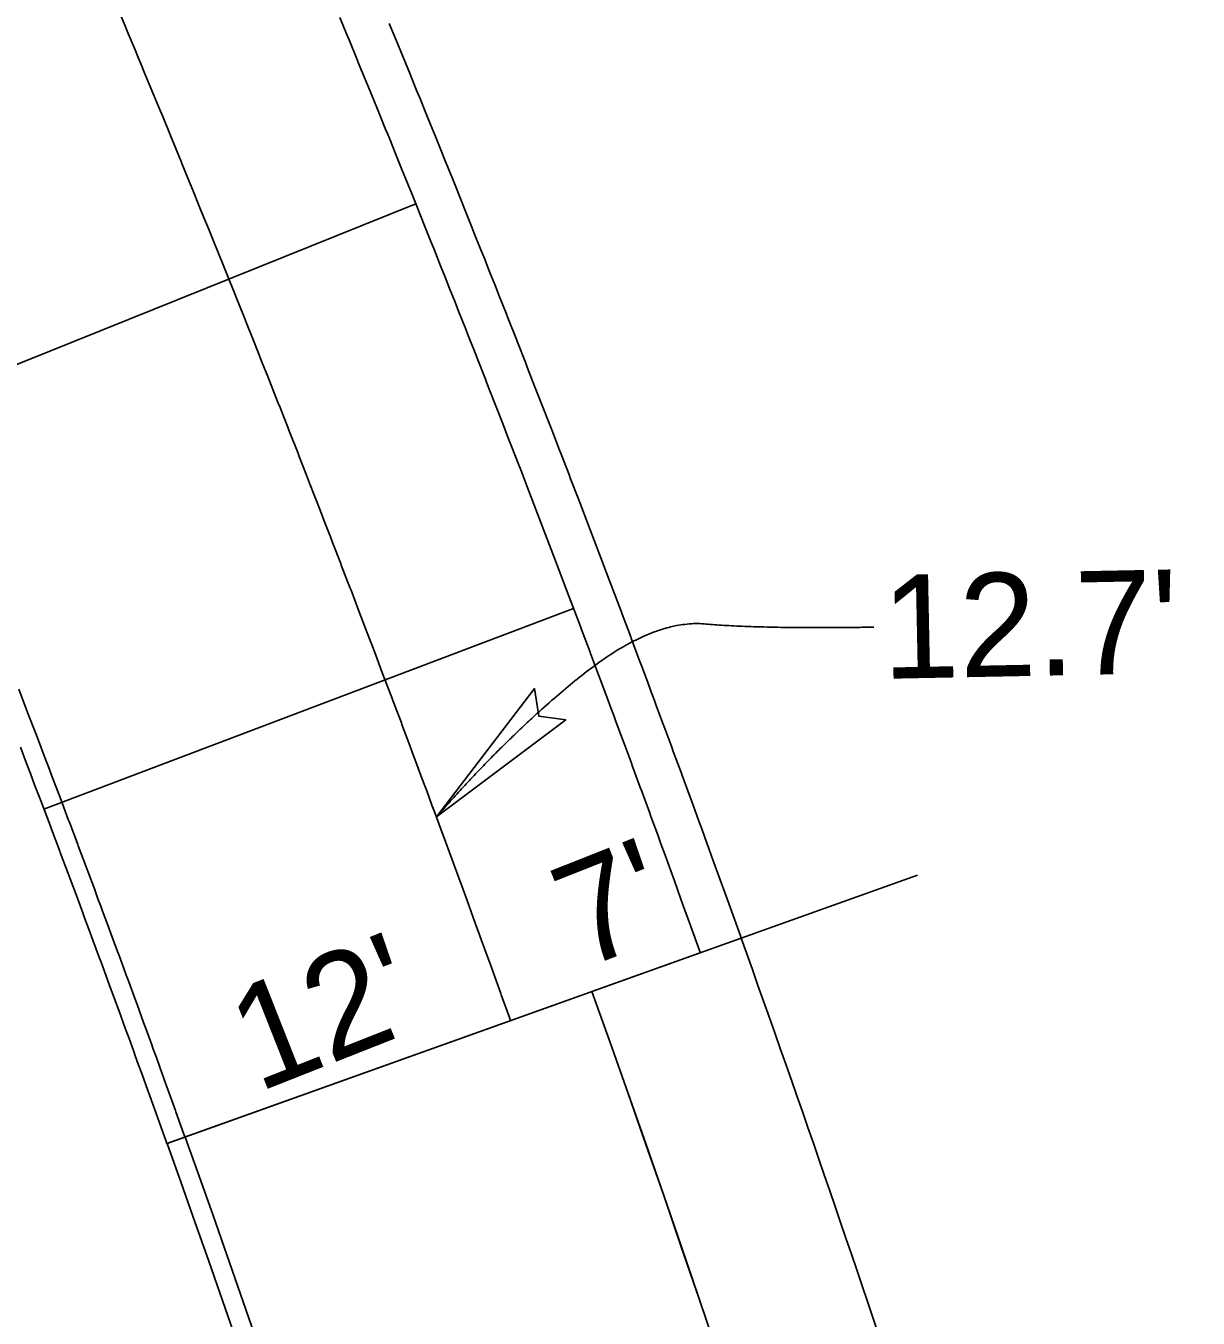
# Model space of a CAD drawing. Extents: x 2145147 to 2158018, y 137519 to 148068.
# Drawn here: x 2150684.51 to 2150725.21, y 141925.31 to 141970.18 of the extents above; entities that cross this region are included whole.
import ezdxf

# ---------------------------------------------------------------- set-up
doc = ezdxf.new("R2010")
doc.units = 0
for name, color, linetype in [('PR_Align_Ramp_M', 7, 'Continuous'), ('PR_Curb_Back', 7, 'Continuous'), ('PR_Curb_Face', 7, 'Continuous'), ('PR_Dimensions', 7, 'Continuous'), ('PR_Joint_Contraction', 7, 'Continuous'), ('PR_Joint_Long', 7, 'Continuous'), ('PR_Parapet', 7, 'Continuous'), ('PR_Phasing_Pavement_6', 7, 'Continuous'), ('PR_Road_Concrete', 7, 'Continuous'), ('PR_Road_Shoulder', 7, 'Continuous')]:
    doc.layers.add(name, color=color, linetype=linetype)

msp = doc.modelspace()

# ---------------------------------------------------------------- linework, layer by layer
at = {"layer": 'PR_Align_Ramp_M'}
msp.add_lwpolyline([(2150715.457, 141940.696), (2150704.158, 141936.653)], dxfattribs=at)
msp.add_lwpolyline([(2150715.457, 141940.696), (2150704.158, 141936.653)], dxfattribs=at)
msp.add_arc((2150029.845, 141695.324), 716.197, 0.5015, 19.691708, dxfattribs=at)
msp.add_arc((2150029.845, 141695.324), 716.197, 0.5015, 19.691708, dxfattribs=at)
at = {"layer": 'PR_Curb_Back'}
msp.add_lwpolyline([(2150684.32, 141945.135), (2150684.523, 141944.603), (2150684.625, 141944.333), (2150684.668, 141944.221), (2150684.815, 141943.834), (2150685.015, 141943.306), (2150685.107, 141943.064), (2150685.36, 141942.391), (2150685.397, 141942.294), (2150685.687, 141941.524), (2150685.705, 141941.476), (2150685.976, 141940.753), (2150686.048, 141940.56), (2150686.263, 141939.982), (2150686.39, 141939.643), (2150686.486, 141939.386), (2150686.55, 141939.211), (2150686.73, 141938.726), (2150686.836, 141938.439), (2150687.069, 141937.809), (2150687.122, 141937.667), (2150687.406, 141936.895), (2150687.407, 141936.891), (2150687.689, 141936.122), (2150687.744, 141935.973), (2150687.972, 141935.349), (2150688.079, 141935.054), (2150688.253, 141934.576), (2150688.308, 141934.424), (2150688.413, 141934.135), (2150688.534, 141933.802), (2150688.746, 141933.215), (2150688.813, 141933.029), (2150689.078, 141932.295), (2150689.092, 141932.254), (2150689.37, 141931.48), (2150689.408, 141931.374)], dxfattribs=at)
msp.add_lwpolyline([(2150684.32, 141945.135), (2150684.523, 141944.603), (2150684.625, 141944.333), (2150684.668, 141944.221), (2150684.815, 141943.834), (2150685.015, 141943.306), (2150685.107, 141943.064), (2150685.36, 141942.391), (2150685.397, 141942.294), (2150685.687, 141941.524), (2150685.705, 141941.476), (2150685.976, 141940.753), (2150686.048, 141940.56), (2150686.263, 141939.982), (2150686.39, 141939.643), (2150686.486, 141939.386), (2150686.55, 141939.211), (2150686.73, 141938.726), (2150686.836, 141938.439), (2150687.069, 141937.809), (2150687.122, 141937.667), (2150687.406, 141936.895), (2150687.407, 141936.891), (2150687.689, 141936.122), (2150687.744, 141935.973), (2150687.972, 141935.349), (2150688.079, 141935.054), (2150688.253, 141934.576), (2150688.308, 141934.424), (2150688.413, 141934.135), (2150688.534, 141933.802), (2150688.746, 141933.215), (2150688.813, 141933.029), (2150689.078, 141932.295), (2150689.092, 141932.254), (2150689.37, 141931.48), (2150689.408, 141931.374)], dxfattribs=at)
at = {"layer": 'PR_Curb_Face'}
msp.add_lwpolyline([(2150684.262, 141947.148), (2150684.558, 141946.379), (2150684.593, 141946.287), (2150684.852, 141945.61), (2150684.943, 141945.373), (2150685.146, 141944.84), (2150685.248, 141944.57), (2150685.291, 141944.458), (2150685.438, 141944.07), (2150685.638, 141943.542), (2150685.73, 141943.3), (2150685.984, 141942.626), (2150686.021, 141942.529), (2150686.311, 141941.758), (2150686.329, 141941.71), (2150686.6, 141940.987), (2150686.672, 141940.793), (2150686.888, 141940.215), (2150687.014, 141939.876), (2150687.11, 141939.618), (2150687.175, 141939.443), (2150687.355, 141938.958), (2150687.462, 141938.671), (2150687.695, 141938.04), (2150687.747, 141937.898), (2150688.032, 141937.125), (2150688.033, 141937.121), (2150688.315, 141936.352), (2150688.37, 141936.202), (2150688.598, 141935.578), (2150688.706, 141935.282), (2150688.88, 141934.804), (2150688.935, 141934.651), (2150689.04, 141934.362), (2150689.161, 141934.029), (2150689.373, 141933.441), (2150689.441, 141933.255), (2150689.705, 141932.52), (2150689.72, 141932.48), (2150689.998, 141931.704), (2150690.036, 141931.599)], dxfattribs=at)
msp.add_lwpolyline([(2150684.262, 141947.148), (2150684.558, 141946.379), (2150684.593, 141946.287), (2150684.852, 141945.61), (2150684.943, 141945.373), (2150685.146, 141944.84), (2150685.248, 141944.57), (2150685.291, 141944.458), (2150685.438, 141944.07), (2150685.638, 141943.542), (2150685.73, 141943.3), (2150685.984, 141942.626), (2150686.021, 141942.529), (2150686.311, 141941.758), (2150686.329, 141941.71), (2150686.6, 141940.987), (2150686.672, 141940.793), (2150686.888, 141940.215), (2150687.014, 141939.876), (2150687.11, 141939.618), (2150687.175, 141939.443), (2150687.355, 141938.958), (2150687.462, 141938.671), (2150687.695, 141938.04), (2150687.747, 141937.898), (2150688.032, 141937.125), (2150688.033, 141937.121), (2150688.315, 141936.352), (2150688.37, 141936.202), (2150688.598, 141935.578), (2150688.706, 141935.282), (2150688.88, 141934.804), (2150688.935, 141934.651), (2150689.04, 141934.362), (2150689.161, 141934.029), (2150689.373, 141933.441), (2150689.441, 141933.255), (2150689.705, 141932.52), (2150689.72, 141932.48), (2150689.998, 141931.704), (2150690.036, 141931.599)], dxfattribs=at)
at = {"layer": 'PR_Dimensions'}
msp.add_lwpolyline([(2150698.761, 141942.714), (2150703.25, 141946.085), (2150702.313, 141946.213), (2150702.168, 141947.171)], close=True, dxfattribs=at)
msp.add_open_spline([(2150713.949, 141949.302), (2150709.956, 141949.243), (2150706.276, 141949.583), (2150701.393, 141945.713), (2150698.761, 141942.714)], degree=2, dxfattribs=at)
at = {"layer": 'PR_Joint_Contraction'}
for p, q in [((2150679.806, 141956.654), (2150698.046, 141963.999)), ((2150679.806, 141956.654), (2150698.046, 141963.999)), ((2150685.136, 141942.985), (2150703.526, 141949.946)), ((2150685.136, 141942.985), (2150703.526, 141949.946))]:
    msp.add_line(p, q, dxfattribs=at)
at = {"layer": 'PR_Joint_Long'}
msp.add_lwpolyline([(2150687.653, 141970.894), (2150687.977, 141970.12), (2150688.028, 141969.997), (2150688.299, 141969.346), (2150688.411, 141969.077), (2150688.51, 141968.838), (2150688.62, 141968.573), (2150688.793, 141968.157), (2150688.941, 141967.799), (2150689.173, 141967.237), (2150689.26, 141967.025), (2150689.552, 141966.315), (2150689.579, 141966.25), (2150689.897, 141965.474), (2150689.929, 141965.395), (2150690.214, 141964.698), (2150690.306, 141964.473), (2150690.53, 141963.922), (2150690.555, 141963.86), (2150690.681, 141963.55), (2150690.845, 141963.147), (2150691.055, 141962.627), (2150691.159, 141962.37), (2150691.428, 141961.703), (2150691.472, 141961.594), (2150691.785, 141960.815), (2150691.799, 141960.781), (2150692.097, 141960.037), (2150692.169, 141959.856), (2150692.407, 141959.259), (2150692.538, 141958.93), (2150692.563, 141958.867), (2150692.716, 141958.481), (2150692.905, 141958.005), (2150693.025, 141957.702), (2150693.272, 141957.078), (2150693.333, 141956.923), (2150693.637, 141956.151), (2150693.639, 141956.144), (2150693.946, 141955.362), (2150694, 141955.226), (2150694.251, 141954.582), (2150694.362, 141954.298), (2150694.533, 141953.858), (2150694.555, 141953.802), (2150694.723, 141953.369), (2150694.858, 141953.021), (2150695.083, 141952.44), (2150695.16, 141952.24), (2150695.441, 141951.511), (2150695.461, 141951.459), (2150695.762, 141950.675), (2150695.798, 141950.583), (2150696.062, 141949.893), (2150696.154, 141949.652), (2150696.36, 141949.11), (2150696.465, 141948.836), (2150696.508, 141948.722), (2150696.658, 141948.327), (2150696.861, 141947.79), (2150696.954, 141947.544), (2150697.213, 141946.858), (2150697.25, 141946.761), (2150697.546, 141945.975), (2150697.564, 141945.927), (2150697.84, 141945.19), (2150697.913, 141944.995), (2150698.133, 141944.406), (2150698.261, 141944.061), (2150698.359, 141943.798), (2150698.425, 141943.621), (2150698.608, 141943.127), (2150698.716, 141942.836), (2150698.953, 141942.193), (2150699.006, 141942.05), (2150699.296, 141941.262), (2150699.297, 141941.26), (2150699.584, 141940.476), (2150699.64, 141940.325), (2150699.872, 141939.689), (2150699.981, 141939.389), (2150700.158, 141938.902), (2150700.214, 141938.747), (2150700.321, 141938.453), (2150700.444, 141938.115), (2150700.66, 141937.516), (2150700.728, 141937.327), (2150700.998, 141936.579), (2150701.012, 141936.539), (2150701.296, 141935.749), (2150701.334, 141935.642)], dxfattribs=at)
msp.add_lwpolyline([(2150687.653, 141970.894), (2150687.977, 141970.12), (2150688.028, 141969.997), (2150688.299, 141969.346), (2150688.411, 141969.077), (2150688.51, 141968.838), (2150688.62, 141968.573), (2150688.793, 141968.157), (2150688.941, 141967.799), (2150689.173, 141967.237), (2150689.26, 141967.025), (2150689.552, 141966.315), (2150689.579, 141966.25), (2150689.897, 141965.474), (2150689.929, 141965.395), (2150690.214, 141964.698), (2150690.306, 141964.473), (2150690.53, 141963.922), (2150690.555, 141963.86), (2150690.681, 141963.55), (2150690.845, 141963.147), (2150691.055, 141962.627), (2150691.159, 141962.37), (2150691.428, 141961.703), (2150691.472, 141961.594), (2150691.785, 141960.815), (2150691.799, 141960.781), (2150692.097, 141960.037), (2150692.169, 141959.856), (2150692.407, 141959.259), (2150692.538, 141958.93), (2150692.563, 141958.867), (2150692.716, 141958.481), (2150692.905, 141958.005), (2150693.025, 141957.702), (2150693.272, 141957.078), (2150693.333, 141956.923), (2150693.637, 141956.151), (2150693.639, 141956.144), (2150693.946, 141955.362), (2150694, 141955.226), (2150694.251, 141954.582), (2150694.362, 141954.298), (2150694.533, 141953.858), (2150694.555, 141953.802), (2150694.723, 141953.369), (2150694.858, 141953.021), (2150695.083, 141952.44), (2150695.16, 141952.24), (2150695.441, 141951.511), (2150695.461, 141951.459), (2150695.762, 141950.675), (2150695.798, 141950.583), (2150696.062, 141949.893), (2150696.154, 141949.652), (2150696.36, 141949.11), (2150696.465, 141948.836), (2150696.508, 141948.722), (2150696.658, 141948.327), (2150696.861, 141947.79), (2150696.954, 141947.544), (2150697.213, 141946.858), (2150697.25, 141946.761), (2150697.546, 141945.975), (2150697.564, 141945.927), (2150697.84, 141945.19), (2150697.913, 141944.995), (2150698.133, 141944.406), (2150698.261, 141944.061), (2150698.359, 141943.798), (2150698.425, 141943.621), (2150698.608, 141943.127), (2150698.716, 141942.836), (2150698.953, 141942.193), (2150699.006, 141942.05), (2150699.296, 141941.262), (2150699.297, 141941.26), (2150699.584, 141940.476), (2150699.64, 141940.325), (2150699.872, 141939.689), (2150699.981, 141939.389), (2150700.158, 141938.902), (2150700.214, 141938.747), (2150700.321, 141938.453), (2150700.444, 141938.115), (2150700.66, 141937.516), (2150700.728, 141937.327), (2150700.998, 141936.579), (2150701.012, 141936.539), (2150701.296, 141935.749), (2150701.334, 141935.642)], dxfattribs=at)
at = {"layer": 'PR_Parapet'}
msp.add_lwpolyline([(2150697.123, 141970.264), (2150697.418, 141969.547), (2150697.445, 141969.48), (2150697.767, 141968.695), (2150697.8, 141968.615), (2150698.087, 141967.911), (2150698.181, 141967.682), (2150698.407, 141967.125), (2150698.433, 141967.062), (2150698.56, 141966.748), (2150698.726, 141966.34), (2150698.939, 141965.814), (2150699.044, 141965.554), (2150699.316, 141964.88), (2150699.361, 141964.768), (2150699.677, 141963.981), (2150699.691, 141963.945), (2150699.992, 141963.194), (2150700.066, 141963.009), (2150700.306, 141962.406), (2150700.439, 141962.073), (2150700.464, 141962.009), (2150700.62, 141961.618), (2150700.811, 141961.137), (2150700.932, 141960.83), (2150701.181, 141960.2), (2150701.244, 141960.042), (2150701.55, 141959.262), (2150701.554, 141959.253), (2150701.864, 141958.464), (2150701.918, 141958.324), (2150702.172, 141957.674), (2150702.285, 141957.385), (2150702.458, 141956.941), (2150702.48, 141956.884), (2150702.65, 141956.446), (2150702.787, 141956.093), (2150703.014, 141955.506), (2150703.093, 141955.303), (2150703.377, 141954.566), (2150703.398, 141954.512), (2150703.702, 141953.72), (2150703.738, 141953.625), (2150704.005, 141952.928), (2150704.098, 141952.684), (2150704.307, 141952.136), (2150704.413, 141951.859), (2150704.457, 141951.743), (2150704.608, 141951.344), (2150704.814, 141950.8), (2150704.908, 141950.551), (2150705.17, 141949.858), (2150705.208, 141949.758), (2150705.506, 141948.964), (2150705.525, 141948.915), (2150705.804, 141948.17), (2150705.878, 141947.971), (2150706.1, 141947.376), (2150706.23, 141947.027), (2150706.329, 141946.761), (2150706.396, 141946.581), (2150706.581, 141946.082), (2150706.691, 141945.786), (2150706.931, 141945.137), (2150706.984, 141944.991), (2150707.277, 141944.195), (2150707.279, 141944.191), (2150707.569, 141943.399), (2150707.626, 141943.245), (2150707.86, 141942.603), (2150707.971, 141942.299), (2150708.15, 141941.806), (2150708.207, 141941.649), (2150708.315, 141941.351), (2150708.439, 141941.009), (2150708.658, 141940.404), (2150708.727, 141940.212), (2150709, 141939.456), (2150709.015, 141939.414), (2150709.301, 141938.616), (2150709.34, 141938.507)], dxfattribs=at)
msp.add_lwpolyline([(2150697.123, 141970.264), (2150697.418, 141969.547), (2150697.445, 141969.48), (2150697.767, 141968.695), (2150697.8, 141968.615), (2150698.087, 141967.911), (2150698.181, 141967.682), (2150698.407, 141967.125), (2150698.433, 141967.062), (2150698.56, 141966.748), (2150698.726, 141966.34), (2150698.939, 141965.814), (2150699.044, 141965.554), (2150699.316, 141964.88), (2150699.361, 141964.768), (2150699.677, 141963.981), (2150699.691, 141963.945), (2150699.992, 141963.194), (2150700.066, 141963.009), (2150700.306, 141962.406), (2150700.439, 141962.073), (2150700.464, 141962.009), (2150700.62, 141961.618), (2150700.811, 141961.137), (2150700.932, 141960.83), (2150701.181, 141960.2), (2150701.244, 141960.042), (2150701.55, 141959.262), (2150701.554, 141959.253), (2150701.864, 141958.464), (2150701.918, 141958.324), (2150702.172, 141957.674), (2150702.285, 141957.385), (2150702.458, 141956.941), (2150702.48, 141956.884), (2150702.65, 141956.446), (2150702.787, 141956.093), (2150703.014, 141955.506), (2150703.093, 141955.303), (2150703.377, 141954.566), (2150703.398, 141954.512), (2150703.702, 141953.72), (2150703.738, 141953.625), (2150704.005, 141952.928), (2150704.098, 141952.684), (2150704.307, 141952.136), (2150704.413, 141951.859), (2150704.457, 141951.743), (2150704.608, 141951.344), (2150704.814, 141950.8), (2150704.908, 141950.551), (2150705.17, 141949.858), (2150705.208, 141949.758), (2150705.506, 141948.964), (2150705.525, 141948.915), (2150705.804, 141948.17), (2150705.878, 141947.971), (2150706.1, 141947.376), (2150706.23, 141947.027), (2150706.329, 141946.761), (2150706.396, 141946.581), (2150706.581, 141946.082), (2150706.691, 141945.786), (2150706.931, 141945.137), (2150706.984, 141944.991), (2150707.277, 141944.195), (2150707.279, 141944.191), (2150707.569, 141943.399), (2150707.626, 141943.245), (2150707.86, 141942.603), (2150707.971, 141942.299), (2150708.15, 141941.806), (2150708.207, 141941.649), (2150708.315, 141941.351), (2150708.439, 141941.009), (2150708.658, 141940.404), (2150708.727, 141940.212), (2150709, 141939.456), (2150709.015, 141939.414), (2150709.301, 141938.616), (2150709.34, 141938.507)], dxfattribs=at)
at = {"layer": 'PR_Phasing_Pavement_6'}
msp.add_line((2150709.34, 141938.508), (2150689.411, 141931.376), dxfattribs=at)
for centre, radius, start, end in [((2149618.967, 141712.092), 1145.916, 0.501492, 56.564348), ((2149618.967, 141712.092), 1173.916, 12.107089, 25.758784), ((2149618.967, 141712.092), 1169.916, 7.998193, 25.758784), ((2150237.477, 141697.24), 490.465, 1.64726, 35.98602), ((2150237.477, 141697.24), 491.131, 1.64726, 35.98602), ((2150237.477, 141697.24), 464.465, 1.64726, 35.98496), ((2150237.477, 141697.24), 463.798, 1.64726, 35.98496), ((2150237.477, 141697.24), 458.465, 1.64726, 35.98496), ((2150029.848, 141695.326), 721.697, 16.739971, 19.691708), ((2150029.848, 141695.326), 716.197, 0.5015, 19.691708), ((2150029.848, 141695.326), 701.197, 4.584205, 19.691708), ((2150029.848, 141695.326), 700.531, 4.584205, 19.691708)]:
    msp.add_arc(centre, radius, start, end, dxfattribs=at)
at = {"layer": 'PR_Road_Concrete'}
msp.add_line((2150689.408, 141931.374), (2150707.921, 141938), dxfattribs=at)
msp.add_line((2150689.408, 141931.374), (2150707.921, 141938), dxfattribs=at)
at = {"layer": 'PR_Road_Shoulder'}
msp.add_lwpolyline([(2150695.407, 141970.472), (2150695.641, 141969.904), (2150695.73, 141969.69), (2150696.024, 141968.975), (2150696.051, 141968.908), (2150696.372, 141968.125), (2150696.405, 141968.044), (2150696.692, 141967.342), (2150696.786, 141967.113), (2150697.011, 141966.558), (2150697.037, 141966.495), (2150697.164, 141966.182), (2150697.33, 141965.774), (2150697.542, 141965.25), (2150697.647, 141964.99), (2150697.918, 141964.317), (2150697.963, 141964.205), (2150698.279, 141963.42), (2150698.293, 141963.384), (2150698.593, 141962.635), (2150698.667, 141962.45), (2150698.907, 141961.849), (2150699.039, 141961.516), (2150699.064, 141961.452), (2150699.219, 141961.063), (2150699.41, 141960.582), (2150699.531, 141960.276), (2150699.78, 141959.647), (2150699.842, 141959.489), (2150700.148, 141958.711), (2150700.152, 141958.702), (2150700.461, 141957.914), (2150700.515, 141957.775), (2150700.769, 141957.126), (2150700.881, 141956.838), (2150701.054, 141956.395), (2150701.076, 141956.338), (2150701.246, 141955.901), (2150701.382, 141955.549), (2150701.609, 141954.963), (2150701.687, 141954.76), (2150701.971, 141954.025), (2150701.992, 141953.971), (2150702.295, 141953.181), (2150702.331, 141953.086), (2150702.597, 141952.391), (2150702.69, 141952.147), (2150702.899, 141951.6), (2150703.004, 141951.323), (2150703.048, 141951.207), (2150703.2, 141950.809), (2150703.405, 141950.267), (2150703.499, 141950.018), (2150703.76, 141949.326), (2150703.798, 141949.226), (2150704.096, 141948.435), (2150704.114, 141948.385), (2150704.393, 141947.642), (2150704.467, 141947.443), (2150704.689, 141946.85), (2150704.818, 141946.501), (2150704.917, 141946.236), (2150704.984, 141946.057), (2150705.168, 141945.559), (2150705.278, 141945.263), (2150705.517, 141944.615), (2150705.571, 141944.47), (2150705.863, 141943.676), (2150705.865, 141943.672), (2150706.154, 141942.881), (2150706.211, 141942.728), (2150706.445, 141942.087), (2150706.555, 141941.783), (2150706.734, 141941.292), (2150706.791, 141941.135), (2150706.899, 141940.838), (2150707.023, 141940.496), (2150707.241, 141939.892), (2150707.31, 141939.701), (2150707.582, 141938.946), (2150707.597, 141938.905), (2150707.882, 141938.108), (2150707.921, 141938)], dxfattribs=at)
msp.add_lwpolyline([(2150695.407, 141970.472), (2150695.641, 141969.904), (2150695.73, 141969.69), (2150696.024, 141968.975), (2150696.051, 141968.908), (2150696.372, 141968.125), (2150696.405, 141968.044), (2150696.692, 141967.342), (2150696.786, 141967.113), (2150697.011, 141966.558), (2150697.037, 141966.495), (2150697.164, 141966.182), (2150697.33, 141965.774), (2150697.542, 141965.25), (2150697.647, 141964.99), (2150697.918, 141964.317), (2150697.963, 141964.205), (2150698.279, 141963.42), (2150698.293, 141963.384), (2150698.593, 141962.635), (2150698.667, 141962.45), (2150698.907, 141961.849), (2150699.039, 141961.516), (2150699.064, 141961.452), (2150699.219, 141961.063), (2150699.41, 141960.582), (2150699.531, 141960.276), (2150699.78, 141959.647), (2150699.842, 141959.489), (2150700.148, 141958.711), (2150700.152, 141958.702), (2150700.461, 141957.914), (2150700.515, 141957.775), (2150700.769, 141957.126), (2150700.881, 141956.838), (2150701.054, 141956.395), (2150701.076, 141956.338), (2150701.246, 141955.901), (2150701.382, 141955.549), (2150701.609, 141954.963), (2150701.687, 141954.76), (2150701.971, 141954.025), (2150701.992, 141953.971), (2150702.295, 141953.181), (2150702.331, 141953.086), (2150702.597, 141952.391), (2150702.69, 141952.147), (2150702.899, 141951.6), (2150703.004, 141951.323), (2150703.048, 141951.207), (2150703.2, 141950.809), (2150703.405, 141950.267), (2150703.499, 141950.018), (2150703.76, 141949.326), (2150703.798, 141949.226), (2150704.096, 141948.435), (2150704.114, 141948.385), (2150704.393, 141947.642), (2150704.467, 141947.443), (2150704.689, 141946.85), (2150704.818, 141946.501), (2150704.917, 141946.236), (2150704.984, 141946.057), (2150705.168, 141945.559), (2150705.278, 141945.263), (2150705.517, 141944.615), (2150705.571, 141944.47), (2150705.863, 141943.676), (2150705.865, 141943.672), (2150706.154, 141942.881), (2150706.211, 141942.728), (2150706.445, 141942.087), (2150706.555, 141941.783), (2150706.734, 141941.292), (2150706.791, 141941.135), (2150706.899, 141940.838), (2150707.023, 141940.496), (2150707.241, 141939.892), (2150707.31, 141939.701), (2150707.582, 141938.946), (2150707.597, 141938.905), (2150707.882, 141938.108), (2150707.921, 141938)], dxfattribs=at)

# ---------------------------------------------------------------- texts
at = {"layer": 'PR_Dimensions'}
for s, rotation, p in [("12.7'", 1.1361, (2150714.265, 141947.507)), ("7'", 21.5652, (2150703.816, 141937.404)), ("7'", 21.5652, (2150703.816, 141937.404)), ("12'", 21.5652, (2150692.565, 141933.14)), ("12'", 21.5652, (2150692.565, 141933.14))]:
    msp.add_text(s, height=3.6, rotation=rotation, dxfattribs=at).set_placement(p)

doc.saveas('drawing.dxf')
